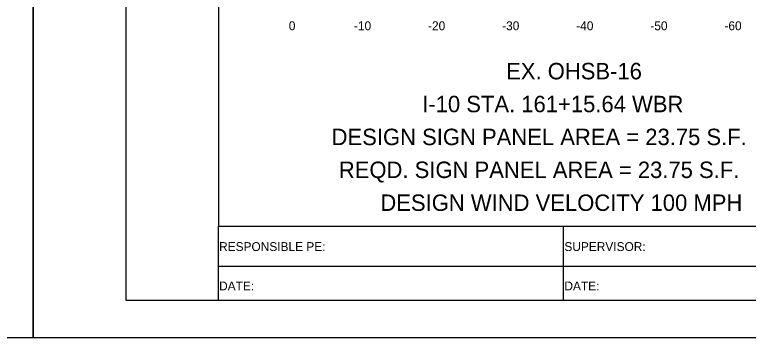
# Model space of a CAD drawing. Extents: x 2193008 to 2198143, y 1236112 to 1237864.
# Drawn here: x 2196907.2 to 2197006.2, y 1237118 to 1237161.6 of the extents above; entities that cross this region are included whole.
import ezdxf

# ---------------------------------------------------------------- set-up
doc = ezdxf.new("R2010")
doc.units = 0
for name, color, linetype in [('ANNO-TXT', 7, 'Continuous'), ('Level 55', 7, 'Continuous'), ('LIMT-CSLINE', 7, 'Continuous'), ('M-ROADS', 7, 'Continuous'), ('SHT-BNDRY', 7, 'Continuous')]:
    doc.layers.add(name, color=color, linetype=linetype)

msp = doc.modelspace()

# ---------------------------------------------------------------- linework, layer by layer
msp.add_lwpolyline([(2196934.707, 1237133.046), (2197234.707, 1237133.046), (2197234.707, 1237323.046), (2196934.707, 1237323.046)], close=True)
at = {"layer": 'M-ROADS'}
for points in [[(2196569.71, 1237118.036), (2196909.71, 1237118.036), (2196909.71, 1237338.036), (2196569.71, 1237338.036)], [(2196909.71, 1237118.036), (2197249.71, 1237118.036), (2197249.71, 1237338.036), (2196909.71, 1237338.036)]]:
    msp.add_lwpolyline(points, close=True, dxfattribs=at)
at = {"layer": 'SHT-BNDRY'}
for p, q in [((2196934.707, 1237123.036), (2196934.707, 1237133.046)), ((2196981.229, 1237133.046), (2196981.229, 1237123.036)), ((2196934.707, 1237127.646), (2197090.334, 1237127.646))]:
    msp.add_line(p, q, dxfattribs=at)
msp.add_lwpolyline([(2196922.21, 1237123.036), (2197244.71, 1237123.036), (2197244.71, 1237333.036), (2196922.21, 1237333.036)], close=True, dxfattribs=at)

# ---------------------------------------------------------------- texts
at = {"layer": 'ANNO-TXT'}
for s, p in [('RESPONSIBLE PE:', (2196934.801, 1237129.69)), ('SUPERVISOR:', (2196981.405, 1237129.69)), ('DATE:', (2196934.801, 1237124.371)), ('DATE:', (2196981.405, 1237124.371))]:
    msp.add_text(s, height=1.2, rotation=360, dxfattribs=at).set_placement(p)
at = {"layer": 'Level 55'}
for s, p in [('EX. OHSB-16', (2196973.542, 1237152.873)), ('I-10 STA. 161+15.64 WBR', (2196962.218, 1237148.431)), ('DESIGN SIGN PANEL AREA = 23.75 S.F.', (2196949.986, 1237143.989)), ('REQD. SIGN PANEL AREA = 23.75 S.F.', (2196950.962, 1237139.547)), ('DESIGN WIND VELOCITY 100 MPH', (2196956.567, 1237135.106))]:
    msp.add_text(s, height=2.22092, dxfattribs=at).set_placement(p)
at = {"layer": 'LIMT-CSLINE'}
for s, p in [('0', (2196944.206, 1237159.506)), ('-10', (2196953.003, 1237159.506)), ('-20', (2196963.003, 1237159.506)), ('-30', (2196973.003, 1237159.506)), ('-40', (2196983.003, 1237159.506)), ('-50', (2196993.003, 1237159.506)), ('-60', (2197003.003, 1237159.506))]:
    msp.add_text(s, height=1.2, dxfattribs=at).set_placement(p)

doc.saveas('drawing.dxf')
